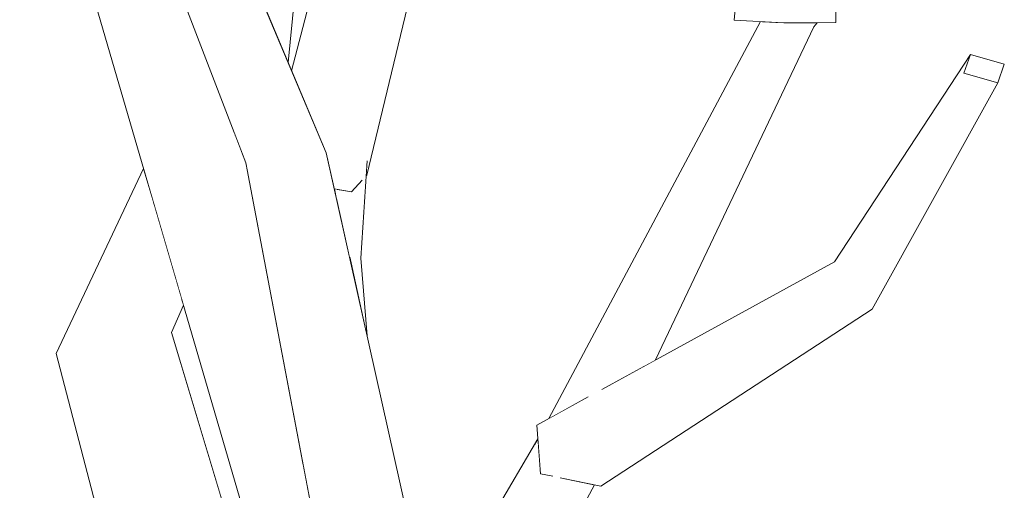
# Model space of a CAD drawing. Extents: x -289599 to -184549, y 66678 to 295474.
# Tile 386 of 656: x -262552 to -262444, y 72105 to 72156. Entities that reach past the tile are written whole.
import ezdxf

# ---------------------------------------------------------------- set-up
doc = ezdxf.new("R2010")
doc.units = 0
doc.header["$MEASUREMENT"] = 0
doc.linetypes.add('Wipeout_Contour', pattern=[1000, 0, -1000])
doc.layers.add('arch drzewa', color=8, linetype='Continuous')
doc.layers.add('arch drzewa_Nr_Pióra__4', color=8, linetype='Continuous', lineweight=9)

msp = doc.modelspace()

# ---------------------------------------------------------------- wipeouts: each hides what was drawn before it
at = {"color": 254, "linetype": 'Wipeout_Contour', "lineweight": 0, "ltscale": 1916921.643588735}
msp.add_wipeout([(-262521.13, 72163.52), (-262522.37, 72151), (-262521.98, 72150.08), (-262521.56, 72151.67), (-262520.53, 72155.69), (-262520.07, 72163.22)], dxfattribs=at).dxf.layer = 'arch drzewa'
at = {"color": 254, "linetype": 'Wipeout_Contour', "lineweight": 0, "ltscale": 958292.442614}
msp.add_wipeout([(-262463.03, 72157.32), (-262462.77, 72155.32), (-262462.78, 72157.6)], dxfattribs=at).dxf.layer = 'arch drzewa'
at = {"color": 254, "linetype": 'Wipeout_Contour', "lineweight": 0, "ltscale": 1277749.941590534}
msp.add_wipeout([(-262469.5, 72154.66), (-262483.63, 72117.99), (-262482.38, 72118.68), (-262465.18, 72154.88)], dxfattribs=at).dxf.layer = 'arch drzewa'
at = {"color": 254, "linetype": 'Wipeout_Contour', "lineweight": 0, "ltscale": 958420.288706}
msp.add_wipeout([(-262515.68, 72129.84), (-262513.76, 72121.28), (-262514.46, 72129.72)], dxfattribs=at).dxf.layer = 'arch drzewa'
at = {"color": 254, "linetype": 'Wipeout_Contour', "lineweight": 0, "ltscale": 2236142.933057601}
msp.add_wipeout([(-262493, 72106.47), (-262506.25, 72078.39), (-262504.26, 72078.59), (-262504.19, 72078.61), (-262504.03, 72077.89), (-262489.02, 72105.1), (-262492.64, 72105.84)], dxfattribs=at).dxf.layer = 'arch drzewa'

# ---------------------------------------------------------------- next in the draw order: wipeouts: each hides what was drawn before it
at = {"color": 254, "linetype": 'Wipeout_Contour', "lineweight": 0, "ltscale": 958297.29238}
msp.add_wipeout([(-262465.18, 72154.88), (-262464.8, 72155.31), (-262464.84, 72155.31)], dxfattribs=at).dxf.layer = 'arch drzewa'
at = {"color": 254, "linetype": 'Wipeout_Contour', "lineweight": 0, "ltscale": 1277767.652073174}
msp.add_wipeout([(-262490.04, 72112.56), (-262488.16, 72115.51), (-262483.63, 72117.99), (-262469.5, 72154.66)], dxfattribs=at).dxf.layer = 'arch drzewa'
at = {"color": 254, "linetype": 'Wipeout_Contour', "lineweight": 0, "ltscale": 958425.447785}
msp.add_wipeout([(-262514.46, 72129.72), (-262513.76, 72140.2), (-262514.23, 72138.57)], dxfattribs=at).dxf.layer = 'arch drzewa'
at = {"color": 254, "linetype": 'Wipeout_Contour', "lineweight": 0, "ltscale": 2236180.98292227}
msp.add_wipeout([(-262527.16, 72044.21), (-262521.09, 72046.96), (-262506.73, 72077.38), (-262508.34, 72077.34), (-262506.25, 72078.39), (-262493, 72106.47), (-262493, 72106.52)], dxfattribs=at).dxf.layer = 'arch drzewa'

# ---------------------------------------------------------------- next in the draw order: wipeouts: each hides what was drawn before it
at = {"color": 254, "linetype": 'Wipeout_Contour', "lineweight": 0, "ltscale": 1597203.958397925}
msp.add_wipeout([(-262489.75, 72113.64), (-262490.04, 72112.56), (-262469.5, 72154.66), (-262469.73, 72155.36), (-262470.85, 72155.42)], dxfattribs=at).dxf.layer = 'arch drzewa'
at = {"color": 254, "linetype": 'Wipeout_Contour', "lineweight": 0, "ltscale": 2236332.943004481}
msp.add_wipeout([(-262516.76, 72134.66), (-262515.68, 72129.84), (-262514.46, 72129.72), (-262514.23, 72138.57), (-262514.35, 72138.15), (-262515.46, 72136.94), (-262516.59, 72137.14)], dxfattribs=at).dxf.layer = 'arch drzewa'
at = {"color": 254, "linetype": 'Wipeout_Contour', "lineweight": 0, "ltscale": 3194544.107801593}
msp.add_wipeout([(-262511.32, 72076.85), (-262527.16, 72044.21), (-262493, 72106.52), (-262493.6, 72106.04), (-262494.91, 72106.31), (-262495.19, 72110.08), (-262509.06, 72081.5), (-262509.16, 72079.04), (-262509.25, 72078.92), (-262510.02, 72077.11)], dxfattribs=at).dxf.layer = 'arch drzewa'

# ---------------------------------------------------------------- next in the draw order: wipeouts: each hides what was drawn before it
at = {"color": 254, "linetype": 'Wipeout_Contour', "lineweight": 0, "ltscale": 1597217.945962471}
msp.add_wipeout([(-262470.96, 72155.43), (-262494.01, 72112.31), (-262489.93, 72114.54), (-262489.75, 72113.64), (-262470.85, 72155.42)], dxfattribs=at).dxf.layer = 'arch drzewa'
at = {"color": 254, "linetype": 'Wipeout_Contour', "lineweight": 0, "ltscale": 1597172.942430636}
msp.add_wipeout([(-262469.5, 72154.66), (-262465.18, 72154.88), (-262464.84, 72155.31), (-262468.43, 72155.29), (-262468.92, 72155.31)], dxfattribs=at).dxf.layer = 'arch drzewa'
at = {"color": 254, "linetype": 'Wipeout_Contour', "lineweight": 0, "ltscale": 1277911.092237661}
msp.add_wipeout([(-262517.05, 72137.22), (-262517.06, 72135.99), (-262516.76, 72134.66), (-262516.59, 72137.14)], dxfattribs=at).dxf.layer = 'arch drzewa'
at = {"color": 254, "linetype": 'Wipeout_Contour', "lineweight": 0, "ltscale": 1277815.226747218}
msp.add_wipeout([(-262495.19, 72110.12), (-262509.16, 72086.29), (-262509.06, 72081.5), (-262495.19, 72110.08)], dxfattribs=at).dxf.layer = 'arch drzewa'

# ---------------------------------------------------------------- next in the draw order: wipeouts: each hides what was drawn before it
at = {"color": 254, "linetype": 'Wipeout_Contour', "lineweight": 0, "ltscale": 958309.44043}
msp.add_wipeout([(-262468.93, 72155.32), (-262469.5, 72154.66), (-262468.92, 72155.31)], dxfattribs=at).dxf.layer = 'arch drzewa'
at = {"color": 254, "linetype": 'Wipeout_Contour', "lineweight": 0, "ltscale": 958435.329443}
msp.add_wipeout([(-262517.35, 72137.27), (-262517.06, 72135.99), (-262517.05, 72137.22)], dxfattribs=at).dxf.layer = 'arch drzewa'
at = {"color": 254, "linetype": 'Wipeout_Contour', "lineweight": 0, "ltscale": 958284.97365}
msp.add_wipeout([(-262488.36, 72104.96), (-262458.83, 72124.2), (-262463.46, 72125.8)], dxfattribs=at).dxf.layer = 'arch drzewa'

# ---------------------------------------------------------------- next in the draw order: wipeouts: each hides what was drawn before it
at = {"color": 254, "linetype": 'Wipeout_Contour', "lineweight": 0, "ltscale": 958309.558716}
msp.add_wipeout([(-262468.93, 72155.32), (-262469.73, 72155.36), (-262469.5, 72154.66)], dxfattribs=at).dxf.layer = 'arch drzewa'
at = {"color": 254, "linetype": 'Wipeout_Contour', "lineweight": 0, "ltscale": 958245.807604}
msp.add_wipeout([(-262458.83, 72124.2), (-262445.16, 72148.79), (-262448.85, 72149.83)], dxfattribs=at).dxf.layer = 'arch drzewa'
at = {"color": 254, "linetype": 'Wipeout_Contour', "lineweight": 0, "ltscale": 1277878.970916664}
msp.add_wipeout([(-262522.85, 72140.77), (-262507.44, 72089.22), (-262506.81, 72090.29), (-262518.22, 72141.17)], dxfattribs=at).dxf.layer = 'arch drzewa'
at = {"color": 254, "linetype": 'Wipeout_Contour', "lineweight": 0, "ltscale": 2236101.644733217}
msp.add_wipeout([(-262463.46, 72125.8), (-262494.91, 72106.31), (-262493.6, 72106.04), (-262493, 72106.52), (-262493, 72106.47), (-262492.64, 72105.84), (-262488.36, 72104.96)], dxfattribs=at).dxf.layer = 'arch drzewa'

# ---------------------------------------------------------------- next in the draw order: linework, layer by layer
at = {"layer": 'arch drzewa_Nr_Pióra__4', "linetype": 'Continuous'}
msp.add_line((-262504.03, 72077.89), (-262489.02, 72105.1), dxfattribs=at)

# ---------------------------------------------------------------- next in the draw order: wipeouts: each hides what was drawn before it
at = {"color": 254, "linetype": 'Wipeout_Contour', "lineweight": 0, "ltscale": 3194340.948707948}
msp.add_wipeout([(-262467.59, 72191.9), (-262468.43, 72155.29), (-262462.77, 72155.32), (-262463.03, 72157.32), (-262463.44, 72156.86), (-262463.56, 72156.9), (-262467.52, 72156.89), (-262467.42, 72157.06), (-262465.14, 72162.32), (-262463.87, 72163.69)], dxfattribs=at).dxf.layer = 'arch drzewa'
at = {"color": 254, "linetype": 'Wipeout_Contour', "lineweight": 0, "ltscale": 1597313.217059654}
msp.add_wipeout([(-262522.85, 72140.77), (-262509.16, 72079.04), (-262509.06, 72081.5), (-262509.16, 72086.29), (-262507.44, 72089.22)], dxfattribs=at).dxf.layer = 'arch drzewa'
at = {"color": 254, "linetype": 'Wipeout_Contour', "lineweight": 0, "ltscale": 958297.015983}
msp.add_wipeout([(-262494.91, 72106.31), (-262463.46, 72125.8), (-262462.92, 72129.33)], dxfattribs=at).dxf.layer = 'arch drzewa'

# ---------------------------------------------------------------- next in the draw order: linework, layer by layer
at = {"layer": 'arch drzewa_Nr_Pióra__4', "linetype": 'Continuous'}
for p, q in [((-262462.77, 72155.32), (-262462.78, 72157.6)), ((-262465.18, 72154.88), (-262464.8, 72155.31))]:
    msp.add_line(p, q, dxfattribs=at)

# ---------------------------------------------------------------- next in the draw order: wipeouts: each hides what was drawn before it
at = {"color": 254, "linetype": 'Wipeout_Contour', "lineweight": 0, "ltscale": 958327.021649}
msp.add_wipeout([(-262468.43, 72155.29), (-262467.59, 72191.9), (-262470.68, 72192.12)], dxfattribs=at).dxf.layer = 'arch drzewa'
at = {"color": 254, "linetype": 'Wipeout_Contour', "lineweight": 0, "ltscale": 1277885.792022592}
msp.add_wipeout([(-262522.85, 72140.77), (-262526.96, 72140.08), (-262509.25, 72078.92), (-262509.16, 72079.04)], dxfattribs=at).dxf.layer = 'arch drzewa'
at = {"color": 254, "linetype": 'Wipeout_Contour', "lineweight": 0, "ltscale": 2236104.881071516}
msp.add_wipeout([(-262489.93, 72114.54), (-262495.3, 72111.6), (-262494.91, 72106.31), (-262462.92, 72129.33), (-262488.16, 72115.51), (-262490.04, 72112.56), (-262489.75, 72113.64)], dxfattribs=at).dxf.layer = 'arch drzewa'

# ---------------------------------------------------------------- next in the draw order: linework, layer by layer
at = {"layer": 'arch drzewa_Nr_Pióra__4', "linetype": 'Continuous'}
for p, q in [((-262495.3, 72111.6), (-262489.71, 72114.66)), ((-262494.91, 72106.31), (-262495.3, 72111.6)), ((-262493.55, 72106.03), (-262494.91, 72106.31)), ((-262488.36, 72104.96), (-262492.76, 72105.87))]:
    msp.add_line(p, q, dxfattribs=at)

# ---------------------------------------------------------------- next in the draw order: wipeouts: each hides what was drawn before it
at = {"color": 254, "linetype": 'Wipeout_Contour', "lineweight": 0, "ltscale": 1917001.916993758}
msp.add_wipeout([(-262539.84, 72192.45), (-262543.9, 72191.56), (-262529.48, 72163.26), (-262528.82, 72164.05), (-262529.37, 72163.05), (-262518.22, 72141.17)], dxfattribs=at).dxf.layer = 'arch drzewa'
at = {"color": 254, "linetype": 'Wipeout_Contour', "lineweight": 0, "ltscale": 958323.626442}
msp.add_wipeout([(-262470.68, 72192.12), (-262473.84, 72155.59), (-262468.43, 72155.29)], dxfattribs=at).dxf.layer = 'arch drzewa'
at = {"color": 254, "linetype": 'Wipeout_Contour', "lineweight": 0, "ltscale": 958257.171774}
msp.add_wipeout([(-262448.85, 72149.83), (-262463.46, 72125.8), (-262458.83, 72124.2)], dxfattribs=at).dxf.layer = 'arch drzewa'
at = {"color": 254, "linetype": 'Wipeout_Contour', "lineweight": 0, "ltscale": 2236234.271212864}
msp.add_wipeout([(-262509.65, 72080.33), (-262526.96, 72140.08), (-262514.84, 72076.37), (-262510.02, 72077.11), (-262509.25, 72078.92), (-262509.65, 72080.3), (-262509.66, 72080.28)], dxfattribs=at).dxf.layer = 'arch drzewa'

# ---------------------------------------------------------------- next in the draw order: linework, layer by layer
at = {"layer": 'arch drzewa_Nr_Pióra__4', "linetype": 'Continuous'}
for p, q in [((-262473.84, 72155.59), (-262470.68, 72192.12)), ((-262468.43, 72155.29), (-262473.84, 72155.59)), ((-262462.77, 72155.32), (-262468.43, 72155.29)), ((-262482.38, 72118.68), (-262465.18, 72154.88)), ((-262513.76, 72121.28), (-262514.46, 72129.72)), ((-262488.36, 72104.96), (-262458.83, 72124.2)), ((-262509.2, 72086.21), (-262495.19, 72110.12))]:
    msp.add_line(p, q, dxfattribs=at)

# ---------------------------------------------------------------- next in the draw order: wipeouts: each hides what was drawn before it
at = {"color": 254, "linetype": 'Wipeout_Contour', "lineweight": 0, "ltscale": 1916867.597928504}
msp.add_wipeout([(-262495.26, 72225.01), (-262513.8, 72138.76), (-262492.75, 72226.1), (-262494.26, 72224.49), (-262494.39, 72224.56), (-262494.14, 72225.52)], dxfattribs=at).dxf.layer = 'arch drzewa'
at = {"color": 254, "linetype": 'Wipeout_Contour', "lineweight": 0, "ltscale": 2555967.589560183}
msp.add_wipeout([(-262529.48, 72163.26), (-262543.9, 72191.56), (-262522.85, 72140.77), (-262518.22, 72141.17), (-262529.37, 72163.05), (-262529.89, 72162.41), (-262529.9, 72162.43), (-262529.92, 72162.43)], dxfattribs=at).dxf.layer = 'arch drzewa'
at = {"color": 254, "linetype": 'Wipeout_Contour', "lineweight": 0, "ltscale": 958254.55985}
msp.add_wipeout([(-262463.46, 72125.8), (-262448.85, 72149.83), (-262448.15, 72151.86)], dxfattribs=at).dxf.layer = 'arch drzewa'
at = {"color": 254, "linetype": 'Wipeout_Contour', "lineweight": 0, "ltscale": 1597389.129864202}
msp.add_wipeout([(-262542.62, 72121.93), (-262521.35, 72065.49), (-262521.34, 72065.5), (-262521.98, 72078.3), (-262535.04, 72121.65)], dxfattribs=at).dxf.layer = 'arch drzewa'

# ---------------------------------------------------------------- next in the draw order: linework, layer by layer
at = {"layer": 'arch drzewa_Nr_Pióra__4', "linetype": 'Continuous'}
msp.add_line((-262494.01, 72112.31), (-262470.96, 72155.43), dxfattribs=at)

# ---------------------------------------------------------------- next in the draw order: wipeouts: each hides what was drawn before it
at = {"color": 254, "linetype": 'Wipeout_Contour', "lineweight": 0, "ltscale": 2236331.538633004}
msp.add_wipeout([(-262515.46, 72136.94), (-262514.35, 72138.15), (-262514.23, 72138.57), (-262513.76, 72140.2), (-262513.87, 72138.68), (-262513.8, 72138.76), (-262495.26, 72225.01)], dxfattribs=at).dxf.layer = 'arch drzewa'
at = {"color": 254, "linetype": 'Wipeout_Contour', "lineweight": 0, "ltscale": 958522.349503}
msp.add_wipeout([(-262522.85, 72140.77), (-262543.9, 72191.56), (-262546.43, 72190.84)], dxfattribs=at).dxf.layer = 'arch drzewa'
at = {"color": 254, "linetype": 'Wipeout_Contour', "lineweight": 0, "ltscale": 958261.985251}
msp.add_wipeout([(-262448.15, 72151.86), (-262462.92, 72129.33), (-262463.46, 72125.8)], dxfattribs=at).dxf.layer = 'arch drzewa'
at = {"color": 254, "linetype": 'Wipeout_Contour', "lineweight": 0, "ltscale": 958429.984674}
msp.add_wipeout([(-262521.35, 72065.49), (-262542.62, 72121.93), (-262524.01, 72060.94)], dxfattribs=at).dxf.layer = 'arch drzewa'

# ---------------------------------------------------------------- next in the draw order: linework, layer by layer
at = {"layer": 'arch drzewa_Nr_Pióra__4', "linetype": 'Continuous'}
msp.add_line((-262488.23, 72115.47), (-262462.92, 72129.33), dxfattribs=at)

# ---------------------------------------------------------------- next in the draw order: wipeouts: each hides what was drawn before it
at = {"color": 254, "linetype": 'Wipeout_Contour', "lineweight": 0, "ltscale": 2875334.48714979}
msp.add_wipeout([(-262507.16, 72193.09), (-262515.46, 72136.94), (-262495.26, 72225.01), (-262499.14, 72225.84), (-262502.2, 72209.67), (-262506.34, 72197.54), (-262506.7, 72196.26), (-262506.79, 72195.6), (-262506.19, 72194.55)], dxfattribs=at).dxf.layer = 'arch drzewa'
at = {"color": 254, "linetype": 'Wipeout_Contour', "lineweight": 0, "ltscale": 958493.559468}
msp.add_wipeout([(-262546.43, 72190.84), (-262526.96, 72140.08), (-262522.85, 72140.77)], dxfattribs=at).dxf.layer = 'arch drzewa'
at = {"color": 254, "linetype": 'Wipeout_Contour', "lineweight": 0, "ltscale": 1277653.363569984}
msp.add_wipeout([(-262448.15, 72151.86), (-262448.85, 72149.83), (-262445.16, 72148.79), (-262444.46, 72150.82)], dxfattribs=at).dxf.layer = 'arch drzewa'
at = {"color": 254, "linetype": 'Wipeout_Contour', "lineweight": 0, "ltscale": 1277935.427277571}
msp.add_wipeout([(-262542.62, 72121.93), (-262547.58, 72119.36), (-262525.39, 72058.59), (-262524.01, 72060.94)], dxfattribs=at).dxf.layer = 'arch drzewa'

# ---------------------------------------------------------------- next in the draw order: linework, layer by layer
at = {"layer": 'arch drzewa_Nr_Pióra__4', "linetype": 'Continuous'}
for p, q in [((-262462.92, 72129.33), (-262448.15, 72151.86)), ((-262448.85, 72149.83), (-262448.15, 72151.86)), ((-262448.15, 72151.86), (-262444.46, 72150.82)), ((-262444.46, 72150.82), (-262445.16, 72148.79)), ((-262458.83, 72124.2), (-262445.16, 72148.79)), ((-262445.16, 72148.79), (-262448.85, 72149.83))]:
    msp.add_line(p, q, dxfattribs=at)

# ---------------------------------------------------------------- next in the draw order: wipeouts: each hides what was drawn before it
at = {"color": 254, "linetype": 'Wipeout_Contour', "lineweight": 0, "ltscale": 1277956.829624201}
msp.add_wipeout([(-262524.77, 72156.71), (-262522.37, 72151), (-262521.13, 72163.52), (-262522.65, 72163.96)], dxfattribs=at).dxf.layer = 'arch drzewa'
at = {"color": 254, "linetype": 'Wipeout_Contour', "lineweight": 0, "ltscale": 958468.655453}
msp.add_wipeout([(-262526.96, 72140.08), (-262528.84, 72145), (-262526.79, 72139.21)], dxfattribs=at).dxf.layer = 'arch drzewa'
at = {"color": 254, "linetype": 'Wipeout_Contour', "lineweight": 0, "ltscale": 958475.117153}
msp.add_wipeout([(-262535.04, 72121.65), (-262533.74, 72124.63), (-262533.95, 72125.36)], dxfattribs=at).dxf.layer = 'arch drzewa'
at = {"color": 254, "linetype": 'Wipeout_Contour', "lineweight": 0, "ltscale": 958439.382046}
msp.add_wipeout([(-262547.58, 72119.36), (-262529.73, 72051.18), (-262525.39, 72058.59)], dxfattribs=at).dxf.layer = 'arch drzewa'

# ---------------------------------------------------------------- next in the draw order: wipeouts: each hides what was drawn before it
at = {"color": 254, "linetype": 'Wipeout_Contour', "lineweight": 0, "ltscale": 1277980.03975152}
msp.add_wipeout([(-262542.62, 72121.93), (-262535.04, 72121.65), (-262533.95, 72125.36), (-262536.91, 72135.48)], dxfattribs=at).dxf.layer = 'arch drzewa'

# ---------------------------------------------------------------- next in the draw order: wipeouts: each hides what was drawn before it
at = {"color": 254, "linetype": 'Wipeout_Contour', "lineweight": 0, "ltscale": 958494.05606}
msp.add_wipeout([(-262542.62, 72121.93), (-262536.91, 72135.48), (-262537, 72135.8)], dxfattribs=at).dxf.layer = 'arch drzewa'

# ---------------------------------------------------------------- next in the draw order: wipeouts: each hides what was drawn before it
at = {"color": 254, "linetype": 'Wipeout_Contour', "lineweight": 0, "ltscale": 1277999.294978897}
msp.add_wipeout([(-262547.58, 72119.36), (-262542.62, 72121.93), (-262537, 72135.8), (-262538.08, 72139.48)], dxfattribs=at).dxf.layer = 'arch drzewa'

# ---------------------------------------------------------------- next in the draw order: wipeouts: each hides what was drawn before it
at = {"color": 254, "linetype": 'Wipeout_Contour', "lineweight": 0, "ltscale": 1917035.445205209}
msp.add_wipeout([(-262558.49, 72228.65), (-262520.66, 72106.94), (-262526.79, 72139.21), (-262528.84, 72145), (-262546.43, 72190.84), (-262545.81, 72192.85)], dxfattribs=at).dxf.layer = 'arch drzewa'

# ---------------------------------------------------------------- next in the draw order: wipeouts: each hides what was drawn before it
at = {"color": 254, "linetype": 'Wipeout_Contour', "lineweight": 0, "ltscale": 2236586.000114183}
msp.add_wipeout([(-262564.13, 72228.61), (-262547.48, 72181.36), (-262545.41, 72179.03), (-262546.26, 72177.88), (-262519.94, 72103.19), (-262520.66, 72106.94), (-262558.49, 72228.65)], dxfattribs=at).dxf.layer = 'arch drzewa'

# ---------------------------------------------------------------- next in the draw order: wipeouts: each hides what was drawn before it
at = {"color": 254, "linetype": 'Wipeout_Contour', "lineweight": 0, "ltscale": 2236484.968074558}
msp.add_wipeout([(-262546.97, 72177.49), (-262549.69, 72179.22), (-262524.14, 72091.79), (-262517.84, 72092.14), (-262519.94, 72103.19), (-262546.26, 72177.88), (-262546.59, 72177.46)], dxfattribs=at).dxf.layer = 'arch drzewa'

# ---------------------------------------------------------------- next in the draw order: linework, layer by layer
at = {"layer": 'arch drzewa_Nr_Pióra__4', "linetype": 'Continuous'}
for p, q in [((-262526.96, 72140.08), (-262546.43, 72190.84)), ((-262524.14, 72091.79), (-262549.69, 72179.22)), ((-262547.58, 72119.36), (-262538.08, 72139.48)), ((-262535.04, 72121.65), (-262533.74, 72124.63)), ((-262521.98, 72078.3), (-262535.04, 72121.65)), ((-262529.73, 72051.18), (-262547.58, 72119.36))]:
    msp.add_line(p, q, dxfattribs=at)

# ---------------------------------------------------------------- next in the draw order: wipeouts: each hides what was drawn before it
at = {"color": 254, "linetype": 'Wipeout_Contour', "lineweight": 0, "ltscale": 2875342.319138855}
msp.add_wipeout([(-262521.98, 72150.08), (-262518.22, 72141.17), (-262517.35, 72137.27), (-262515.46, 72136.94), (-262507.16, 72193.09), (-262507.99, 72191.85), (-262513.57, 72172.88), (-262514.02, 72175.65), (-262514.79, 72177.89)], dxfattribs=at).dxf.layer = 'arch drzewa'

# ---------------------------------------------------------------- next in the draw order: linework, layer by layer
at = {"layer": 'arch drzewa_Nr_Pióra__4', "linetype": 'Continuous'}
for p, q in [((-262513.8, 72138.76), (-262492.75, 72226.1)), ((-262518.22, 72141.17), (-262539.84, 72192.45)), ((-262521.98, 72150.08), (-262514.65, 72178.44)), ((-262522.37, 72151), (-262521.13, 72163.52)), ((-262506.81, 72090.29), (-262518.22, 72141.17)), ((-262514.46, 72129.72), (-262513.76, 72140.3)), ((-262514.84, 72076.37), (-262526.96, 72140.08)), ((-262514.32, 72138.19), (-262515.46, 72136.94)), ((-262513.8, 72138.76), (-262513.87, 72138.68)), ((-262515.46, 72136.94), (-262517.35, 72137.27))]:
    msp.add_line(p, q, dxfattribs=at)

doc.saveas('drawing.dxf')
